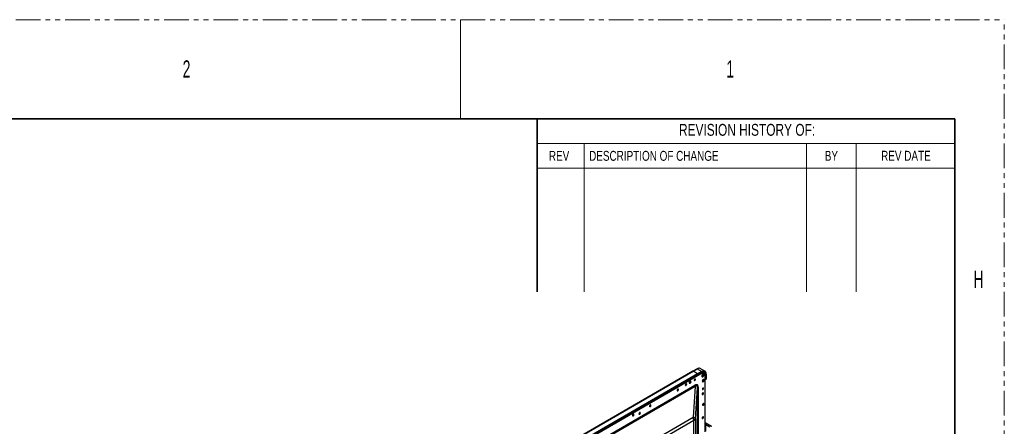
# Model space of a CAD drawing. Header units: millimetres. Extents: x 0 to 1118, y 0 to 864.
# Tile 304 of 304: x 865 to 1118, y 759 to 864. Entities that reach past the tile are written whole.
import ezdxf

# ---------------------------------------------------------------- set-up
doc = ezdxf.new("R2010")
doc.units = ezdxf.units.MM
doc.linetypes.add('PHANTOM', pattern=[12.7, 6.35, -1.27, 1.27, -1.27, 1.27, -1.27])
doc.styles.add('SLDTEXTSTYLE0', font='TXT', dxfattribs={"width": 0.75})
doc.styles.add('SLDTEXTSTYLE3', font='TXT', dxfattribs={"width": 0.6})

msp = doc.modelspace()

# ---------------------------------------------------------------- linework, layer by layer
at = {"color": 7, "linetype": 'PHANTOM', "lineweight": 18}
for p in [(0, 863.6), (1117.6, 0)]:
    msp.add_line(p, (1117.6, 863.6), dxfattribs=at)
at = {"color": 7, "linetype": 'Continuous', "lineweight": 18}
for p, q in [((977.9, 863.6), (977.9, 838.2)), ((1104.9, 838.2), (997.58, 838.2)), ((1104.9, 838.2), (1104.9, 793.75)), ((997.58, 831.85), (997.58, 793.75)), ((1104.9, 831.85), (997.58, 831.85)), ((1009.65, 831.85), (1009.65, 793.75)), ((1066.8, 831.85), (1066.8, 793.75)), ((1079.5, 831.85), (1079.5, 793.75)), ((1104.9, 825.5), (997.58, 825.5))]:
    msp.add_line(p, q, dxfattribs=at)
at = {"color": 7, "linetype": 'Continuous', "lineweight": 35}
for p, q in [((12.7, 838.2), (1104.9, 838.2)), ((997.58, 838.2), (997.58, 793.75)), ((1104.9, 838.2), (1104.9, 25.4))]:
    msp.add_line(p, q, dxfattribs=at)
at = {"color": 7, "linetype": 'Continuous', "lineweight": 25}
for p, q in [((1037.6025, 773.3956), (868.5709, 675.8158)), ((868.5876, 675.8142), (1037.6191, 773.394)), ((868.7075, 674.1665), (1039.8839, 772.9846)), ((1039.9428, 772.8825), (868.7664, 674.0645)), ((1038.8114, 772.7057), (869.7799, 675.1258)), ((869.8285, 674.8376), (1038.86, 772.4174)), ((869.8388, 675.0238), (1038.8704, 772.6036)), ((869.8388, 674.8605), (1038.8704, 772.4403)), ((1037.6142, 773.4024), (1037.6026, 773.3957)), ((1038.6749, 774.0147), (1037.6142, 773.4024)), ((1038.8114, 772.7057), (1037.6191, 773.394)), ((1037.6309, 773.4008), (1038.6916, 774.0131)), ((1038.8232, 772.7125), (1037.6309, 773.4008)), ((1038.6916, 774.0131), (1039.8839, 773.3248)), ((1039.8839, 773.3248), (1038.8232, 772.7125)), ((1038.8704, 772.4403), (1038.8704, 772.6036)), ((1038.8718, 772.4242), (1039.9325, 773.0365)), ((1038.8822, 772.6104), (1039.9428, 773.2227)), ((1038.8822, 772.4471), (1039.9428, 773.0594)), ((1038.8822, 772.6104), (1038.8822, 772.4471)), ((1040.6755, 773.4032), (1039.4832, 774.0915)), ((1039.9437, 772.4128), (1039.9, 772.2914)), ((1040.017, 772.5228), (1039.9815, 772.4974)), ((1040.2518, 772.346), (1040.2955, 772.4675)), ((1040.3696, 772.278), (1040.2518, 772.346)), ((1040.4672, 773.0423), (1040.2663, 773.1582)), ((1040.4133, 772.3995), (1040.2955, 772.4675)), ((1040.3696, 772.278), (1040.4133, 772.3995)), ((1040.7019, 773.3869), (1040.6755, 773.4032)), ((1040.7333, 757.8845), (1040.7333, 772.4741)), ((1040.7913, 772.5286), (1040.7913, 771.3038)), ((1040.8621, 772.5286), (1040.8621, 771.3038)), ((1041.0035, 772.6102), (1041.0035, 771.3854)), ((1041.0279, 771.4194), (1041.0279, 772.6442)), ((870.5953, 673.0832), (1038.1139, 769.7897)), ((1038.1966, 769.4795), (870.678, 672.7731)), ((1035.8769, 770.1338), (1035.9948, 770.0658)), ((1036.7608, 770.3719), (1036.8787, 770.3039)), ((1038.1966, 769.4795), (1037.622, 761.5642)), ((1038.2281, 761.2143), (1038.8027, 769.1295)), ((1040.1785, 770.8127), (1040.1785, 771.2035)), ((1040.3612, 771.1833), (1040.479, 771.1153)), ((1040.7333, 771.3373), (1040.7913, 771.3038)), ((1040.8621, 771.3038), (1041.0035, 771.3854)), ((996.7658, 737.9784), (1037.622, 761.5642)), ((1022.3194, 762.3072), (1022.4372, 762.2392)), ((1037.8426, 760.7371), (996.9864, 737.1513)), ((1037.8426, 734.8151), (1037.8426, 760.7371)), ((1038.2281, 761.2143), (1038.2281, 735.2923)), ((1040.7333, 760.2083), (1042.368, 759.2646)), ((1040.7333, 759.9361), (1040.8308, 759.8798)), ((1040.7333, 759.8235), (1040.8308, 759.8798)), ((1040.7333, 759.6194), (1040.9487, 759.7437)), ((1040.9487, 759.7437), (1041.9799, 759.1484)), ((1040.9487, 758.0089), (1040.9487, 759.7437))]:
    msp.add_line(p, q, dxfattribs=at)
at = {"color": 8, "linetype": 'Continuous', "lineweight": 25}
for p, q in [((1039.8839, 772.9846), (1039.8632, 772.9965)), ((1040.017, 772.1826), (1039.8887, 772.2566)), ((1040.7088, 757.8704), (1040.7088, 772.4401)), ((1040.7286, 772.5648), (1040.7913, 772.5286)), ((1035.7002, 769.8276), (1035.6412, 769.8617)), ((1036.9081, 770.7291), (1036.8028, 770.7899)), ((1037.9346, 771.1224), (1038.0819, 771.0373)), ((1038.8027, 664.6614), (1038.8027, 769.1295)), ((1038.9472, 769.3085), (1038.9472, 665.0053)), ((1033.8735, 768.6983), (1033.6967, 768.8004)), ((1040.0412, 768.8212), (1040.1886, 768.7362)), ((1040.2964, 767.711), (1040.1196, 767.8131)), ((1026.8024, 764.6162), (1026.6256, 764.7183)), ((1040.0707, 764.7555), (1040.2475, 764.6534)), ((1022.1426, 762.001), (1022.0837, 762.035)), ((1022.1814, 762.2691), (1022.1785, 762.2708)), ((1023.7336, 762.4636), (1023.9103, 762.3615)), ((1040.2964, 761.587), (1040.1196, 761.689))]:
    msp.add_line(p, q, dxfattribs=at)
at = {"color": 7, "linetype": 'Continuous', "lineweight": 25, "flags": 128}
for points in [[(1039.9, 772.2914), (1039.8707, 772.1599), (1039.8817, 772.0474), (1039.9311, 771.971), (1040.0116, 771.9424), (1040.1109, 771.9659), (1040.2137, 772.0379), (1040.3046, 772.1475), (1040.3696, 772.278)], [(1039.8784, 772.2149), (1039.8808, 772.2091), (1039.9128, 772.1723), (1039.9606, 772.163), (1040.017, 772.1826)], [(1041.0035, 772.6102), (1040.9831, 772.8374), (1040.9227, 773.0323), (1040.8247, 773.1875), (1040.6928, 773.2969), (1040.5321, 773.3565), (1040.3487, 773.3638), (1040.1497, 773.3186), (1039.9428, 773.2227)], [(1040.4133, 772.3995), (1040.4426, 772.531), (1040.4317, 772.6434), (1040.3822, 772.7198), (1040.3017, 772.7484), (1040.2025, 772.7249), (1040.0996, 772.6529), (1040.0087, 772.5433), (1039.9437, 772.4128)], [(1040.017, 772.1826), (1040.0733, 772.2281), (1040.1211, 772.2926), (1040.1531, 772.3662), (1040.1643, 772.4378), (1040.1531, 772.4964), (1040.1211, 772.5331), (1040.0733, 772.5424), (1040.017, 772.5228)], [(1040.3246, 772.5973), (1040.2757, 772.6739), (1040.2105, 772.7286)], [(1035.9948, 770.0658), (1035.9813, 770.1361), (1035.943, 770.1803), (1035.8857, 770.1914), (1035.818, 770.1679), (1035.7504, 770.1133), (1035.693, 770.0359), (1035.6547, 769.9476), (1035.6412, 769.8617)], [(1035.6412, 769.8617), (1035.6547, 769.7913), (1035.693, 769.7472), (1035.7504, 769.7361), (1035.818, 769.7596), (1035.8857, 769.8142), (1035.943, 769.8916), (1035.9813, 769.9799), (1035.9948, 770.0658)], [(1036.8787, 770.8482), (1036.7885, 770.7754), (1036.712, 770.6723), (1036.6609, 770.5545), (1036.643, 770.44), (1036.6609, 770.3462), (1036.712, 770.2874), (1036.7885, 770.2725), (1036.8787, 770.3039)], [(1036.6446, 770.4725), (1036.6567, 770.4637), (1036.7045, 770.4544), (1036.7608, 770.474), (1036.8172, 770.5195), (1036.865, 770.5839), (1036.8969, 770.6576), (1036.9081, 770.7291)], [(1036.7608, 770.3719), (1036.6706, 770.3406), (1036.6639, 770.34)], [(1036.9081, 770.7291), (1036.8969, 770.7878), (1036.865, 770.8245), (1036.8513, 770.8306)], [(1036.8787, 770.3039), (1036.9689, 770.3767), (1037.0454, 770.4798), (1037.0964, 770.5976), (1037.1144, 770.7121), (1037.0964, 770.8059), (1037.0454, 770.8647), (1036.9689, 770.8796), (1036.8787, 770.8482)], [(1038.0819, 771.3775), (1038.0256, 771.332), (1037.9778, 771.2676), (1037.9458, 771.194), (1037.9346, 771.1224), (1037.9458, 771.0638), (1037.9778, 771.027), (1038.0256, 771.0177), (1038.0819, 771.0373)], [(1038.0819, 771.0373), (1038.1383, 771.0828), (1038.1861, 771.1473), (1038.218, 771.2209), (1038.2293, 771.2925), (1038.218, 771.3511), (1038.1861, 771.3878), (1038.1383, 771.3971), (1038.0819, 771.3775)], [(1040.479, 771.1153), (1040.4611, 771.2091), (1040.41, 771.2679), (1040.3335, 771.2828), (1040.2433, 771.2514), (1040.1531, 771.1786), (1040.0767, 771.0755), (1040.0256, 770.9577), (1040.0076, 770.8432)], [(1040.0076, 770.8432), (1040.0256, 770.7494), (1040.0767, 770.6906), (1040.1531, 770.6757), (1040.2433, 770.7071), (1040.3335, 770.7799), (1040.41, 770.883), (1040.4611, 771.0008), (1040.479, 771.1153)], [(1040.1886, 769.0764), (1040.1322, 769.0309), (1040.0844, 768.9664), (1040.0525, 768.8928), (1040.0412, 768.8212), (1040.0525, 768.7626), (1040.0844, 768.7258), (1040.1322, 768.7166), (1040.1886, 768.7362)], [(1040.1886, 768.7362), (1040.2449, 768.7817), (1040.2927, 768.8461), (1040.3247, 768.9197), (1040.3359, 768.9913), (1040.3247, 769.0499), (1040.2927, 769.0867), (1040.2449, 769.096), (1040.1886, 769.0764)], [(1040.3403, 771.2833), (1040.3432, 771.2771), (1040.3612, 771.1833)], [(1033.8735, 768.6983), (1033.86, 768.7686), (1033.8217, 768.8127), (1033.7644, 768.8239), (1033.6967, 768.8004), (1033.6291, 768.7458), (1033.5717, 768.6684), (1033.5334, 768.5801), (1033.5199, 768.4942)], [(1033.5199, 768.4942), (1033.5334, 768.4238), (1033.5717, 768.3797), (1033.6291, 768.3686), (1033.6967, 768.3921), (1033.7644, 768.4467), (1033.8217, 768.5241), (1033.86, 768.6124), (1033.8735, 768.6983)], [(1033.6205, 768.7365), (1033.586, 768.6601), (1033.5372, 768.5921)], [(1040.2964, 767.711), (1040.2829, 767.7814), (1040.2446, 767.8255), (1040.1872, 767.8366), (1040.1196, 767.8131), (1040.0519, 767.7585), (1039.9946, 767.6812), (1039.9563, 767.5928), (1039.9428, 767.5069)], [(1039.9428, 767.5069), (1039.9563, 767.4366), (1039.9946, 767.3925), (1040.0519, 767.3813), (1040.1196, 767.4048), (1040.1872, 767.4594), (1040.2446, 767.5368), (1040.2829, 767.6251), (1040.2964, 767.711)], [(1040.0434, 767.7492), (1040.0089, 767.6729), (1039.96, 767.6048)], [(1026.8024, 764.6162), (1026.789, 764.6866), (1026.7506, 764.7307), (1026.6933, 764.7418), (1026.6256, 764.7183), (1026.558, 764.6637), (1026.5006, 764.5864), (1026.4623, 764.498), (1026.4489, 764.4121)], [(1026.4489, 764.4121), (1026.4623, 764.3418), (1026.5006, 764.2977), (1026.558, 764.2865), (1026.6256, 764.3101), (1026.6933, 764.3647), (1026.7506, 764.442), (1026.789, 764.5304), (1026.8024, 764.6162)], [(1026.5495, 764.6544), (1026.5149, 764.5781), (1026.4661, 764.51)], [(1040.2475, 765.0617), (1040.1798, 765.0071), (1040.1225, 764.9298), (1040.0842, 764.8414), (1040.0707, 764.7555), (1040.0842, 764.6852), (1040.1225, 764.6411), (1040.1798, 764.6299), (1040.2475, 764.6534)], [(1040.1713, 764.9978), (1040.1368, 764.9215), (1040.0879, 764.8534)], [(1040.2475, 764.6534), (1040.3151, 764.708), (1040.3725, 764.7854), (1040.4108, 764.8737), (1040.4243, 764.9596), (1040.4108, 765.03), (1040.3725, 765.0741), (1040.3151, 765.0852), (1040.2475, 765.0617)], [(1022.4372, 762.2392), (1022.4237, 762.3095), (1022.3854, 762.3536), (1022.3281, 762.3648), (1022.2604, 762.3412), (1022.1928, 762.2867), (1022.1354, 762.2093), (1022.0971, 762.1209), (1022.0837, 762.0351)], [(1022.0837, 762.0351), (1022.0971, 761.9647), (1022.1354, 761.9206), (1022.1928, 761.9095), (1022.2604, 761.933), (1022.3281, 761.9876), (1022.3854, 762.0649), (1022.4237, 762.1533), (1022.4372, 762.2392)], [(1023.9103, 762.7698), (1023.8427, 762.7152), (1023.7853, 762.6378), (1023.747, 762.5495), (1023.7336, 762.4636), (1023.747, 762.3932), (1023.7853, 762.3491), (1023.8427, 762.338), (1023.9103, 762.3615)], [(1023.8342, 762.7059), (1023.7996, 762.6295), (1023.7508, 762.5615)], [(1023.8269, 762.6858), (1023.8118, 762.6647), (1023.7755, 762.6199)], [(1023.9103, 762.3615), (1023.978, 762.4161), (1024.0353, 762.4935), (1024.0737, 762.5818), (1024.0871, 762.6677), (1024.0737, 762.738), (1024.0353, 762.7821), (1023.978, 762.7933), (1023.9103, 762.7698)], [(1037.622, 761.5642), (1037.7485, 761.5284), (1037.8631, 761.4891), (1037.9643, 761.447), (1038.0508, 761.4025), (1038.1213, 761.3563), (1038.1747, 761.3092), (1038.2105, 761.2616), (1038.2281, 761.2143)], [(1040.2964, 761.587), (1040.2829, 761.6573), (1040.2446, 761.7014), (1040.1872, 761.7126), (1040.1196, 761.6891), (1040.0519, 761.6345), (1039.9946, 761.5571), (1039.9563, 761.4688), (1039.9428, 761.3829)], [(1039.9428, 761.3829), (1039.9563, 761.3125), (1039.9946, 761.2684), (1040.0519, 761.2573), (1040.1196, 761.2808), (1040.1872, 761.3354), (1040.2446, 761.4127), (1040.2829, 761.5011), (1040.2964, 761.587)], [(1040.0434, 761.6252), (1040.0089, 761.5488), (1039.96, 761.4807)]]:
    msp.add_lwpolyline(points, dxfattribs=at)
at = {"color": 8, "linetype": 'Continuous', "lineweight": 25, "flags": 128}
msp.add_lwpolyline([(1040.6755, 773.4032), (1040.6756, 773.4031), (1040.5059, 773.466), (1040.3123, 773.4737), (1040.1023, 773.426), (1039.8839, 773.3248)], dxfattribs=at)
at = {"color": 7, "linetype": 'Continuous', "lineweight": 25}
for centre, radius, start, end in [((1039.192, 773.204), 0.9616, 89.121941, 122.529534), ((1039.1554, 773.3657), 0.7964, 65.692881, 125.617577), ((1037.6094, 773.3804), 0.0168, 54.381827, 114.313952), ((1037.6211, 773.3872), 0.0168, 54.381827, 114.313952), ((1038.6818, 773.9995), 0.0168, 54.381827, 114.313952), ((1038.7424, 772.5978), 0.1281, 2.605478, 57.394522), ((1038.7542, 772.6046), 0.1281, 2.605478, 57.394522), ((1038.8459, 772.4376), 0.0246, 305.013332, 6.298848), ((1038.8604, 772.4435), 0.022, 282.559813, 9.310181), ((1039.8149, 773.2169), 0.1281, 2.605478, 57.394522), ((1039.8149, 772.8767), 0.1281, 2.605478, 57.394522), ((1039.8021, 772.4657), 0.4653, 281.876361, 345.09469), ((1040.2525, 772.616), 0.5459, 350.785963, 129.203285), ((1040.3017, 772.6195), 0.5677, 350.785963, 129.203285), ((1040.2418, 772.5159), 0.4731, 350.785963, 129.203285), ((1039.9976, 772.6102), 0.3303, 334.403243, 24.742517), ((1040.8267, 772.5968), 0.0769, 242.609672, 297.390328), ((1035.3411, 770.2391), 0.4229, 318.630897, 341.37448), ((1035.4931, 770.1513), 0.3842, 302.605478, 357.394522), ((1036.5632, 770.7549), 0.431, 297.292341, 16.880286), ((1038.8139, 769.8102), 0.7003, 181.680752, 208.182286), ((1039.0627, 769.0673), 0.2674, 115.589721, 166.55077), ((1039.9306, 771.163), 0.431, 283.124203, 2.708384), ((1040.8267, 771.372), 0.0769, 242.609672, 297.390328), ((1040.9862, 771.4236), 0.0419, 294.374658, 354.305201), ((1021.7835, 762.4124), 0.4229, 318.630928, 341.374448), ((1021.9356, 762.3247), 0.3842, 302.605478, 357.394522), ((1035.976, 760.6823), 1.8674, 1.680752, 28.182286), ((1037.5347, 761.3801), 0.7129, 295.58972, 346.55077), ((1042.3507, 759.2264), 0.0419, 5.694799, 65.625342)]:
    msp.add_arc(centre, radius, start, end, dxfattribs=at)
at = {"color": 8, "linetype": 'Continuous', "lineweight": 25}
for centre, radius, start, end in [((1040.2224, 772.5396), 0.5591, 63.956047, 127.262173), ((1039.919, 773.0564), 0.024, 304.05635, 7.255831), ((1040.6915, 772.4783), 0.0419, 294.376037, 354.289388), ((1040.988, 772.6471), 0.0399, 292.737741, 355.956536)]:
    msp.add_arc(centre, radius, start, end, dxfattribs=at)
at = {"color": 7, "linetype": 'Continuous', "lineweight": 25}
for points, knots in [([(1040.7333, 772.4741), (1040.7321, 772.5104), (1040.7289, 772.6156), (1040.6931, 772.7736), (1040.6095, 772.9239), (1040.529, 773.0141), (1040.473, 773.0365), (1040.4667, 773.039)], [0, 0, 0, 0, 0.1453602, 0.42195786, 0.69765815, 0.96568238, 1, 1, 1, 1]), ([(1041.0279, 772.6442), (1041.0268, 772.6861), (1041.0236, 772.8077), (1040.9884, 772.9921), (1040.9078, 773.1783), (1040.8104, 773.3116), (1040.7296, 773.3618), (1040.7007, 773.3798)], [0, 0, 0, 0, 0.129482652, 0.375734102, 0.621833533, 0.864528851, 1, 1, 1, 1]), ([(1038.9472, 769.3085), (1038.9422, 769.4073), (1038.9328, 769.5956), (1038.8413, 769.8081), (1038.6792, 769.9354), (1038.427, 769.9455), (1038.2241, 769.8445), (1038.1139, 769.7897)], [0, 0, 0, 0, 0.19770347, 0.37664742, 0.5459563, 0.75344774, 1, 1, 1, 1]), ([(1038.8027, 769.1295), (1038.7992, 769.2604), (1038.7945, 769.434), (1038.7161, 769.5831), (1038.6417, 769.6355), (1038.5484, 769.6697), (1038.3966, 769.6417), (1038.2822, 769.5489), (1038.1966, 769.4795)], [0, 0, 0, 0, 0.29592024, 0.39280646, 0.51519387, 0.63111578, 0.72389853, 1, 1, 1, 1])]:
    msp.add_open_spline(points, degree=3, knots=knots, dxfattribs=at)

# ---------------------------------------------------------------- texts
at = {"color": 7, "linetype": 'Continuous', "lineweight": 0}
for s, insert, char_height, attachment_point, style in [('2', (906.4942, 853.1727), 4.445, 1, 'SLDTEXTSTYLE3'), ('1', (1046.1943, 853.1727), 4.445, 1, 'SLDTEXTSTYLE3'), ('REVISION HISTORY OF:', (1051.505, 836.8629), 3.048, 2, 'SLDTEXTSTYLE0'), ('REV', (1003.206, 829.9366), 2.54, 2, 'SLDTEXTSTYLE0'), ('DESCRIPTION OF CHANGE', (1010.9283, 829.9366), 2.54, 1, 'SLDTEXTSTYLE0'), ('BY', (1073.1728, 829.9446), 2.54, 2, 'SLDTEXTSTYLE0'), ('REV DATE', (1092.3203, 829.9542), 2.54, 2, 'SLDTEXTSTYLE0'), ('H', (1109.6943, 799.1977), 4.445, 1, 'SLDTEXTSTYLE3')]:
    msp.add_mtext(s, dxfattribs=dict(at, insert=insert, char_height=char_height, attachment_point=attachment_point, style=style))

doc.saveas('drawing.dxf')
